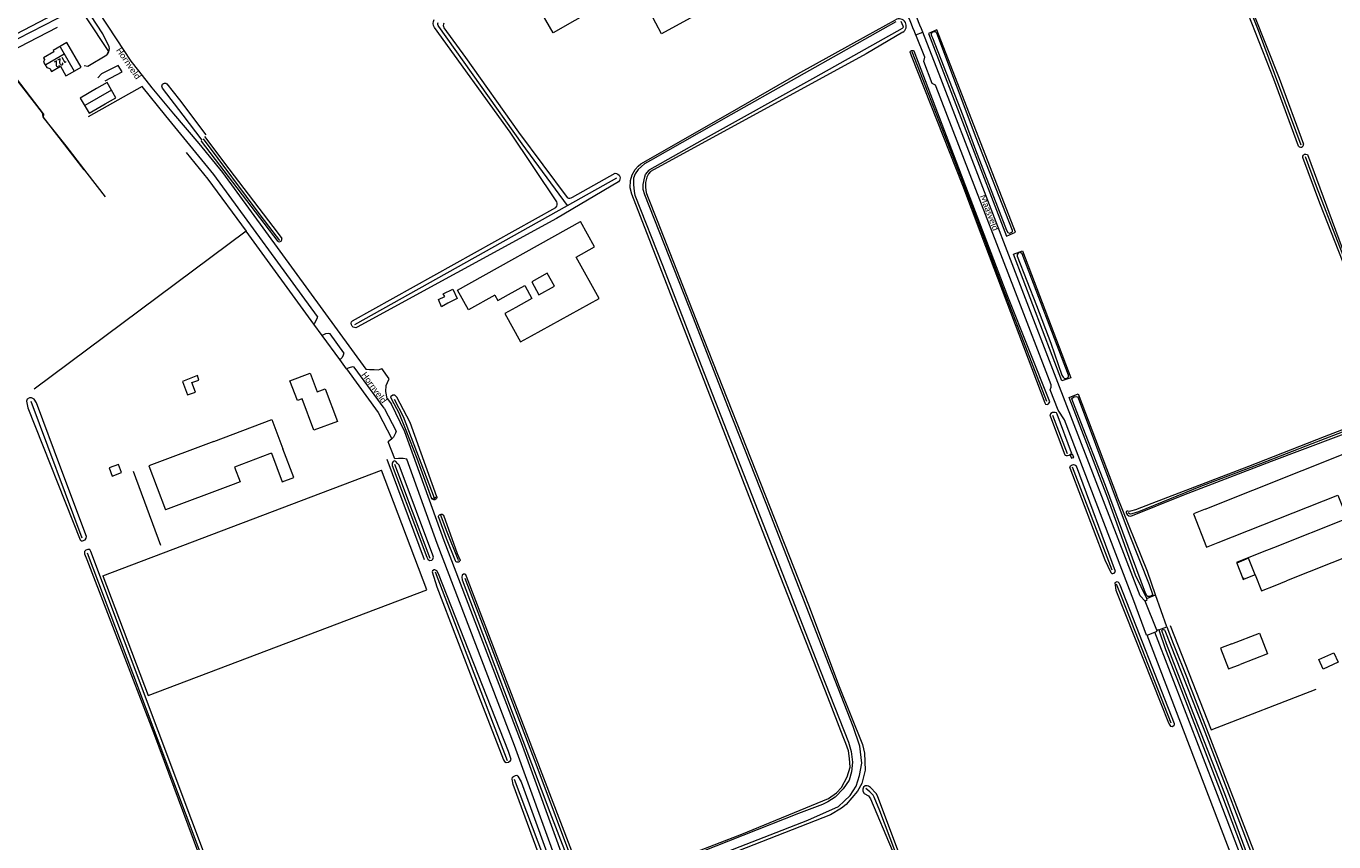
# Model space of a CAD drawing. Extents: x 177628 to 188968, y 384226 to 390673.
# Tile 294 of 393: x 184749 to 185276, y 386981 to 387310. Entities that reach past the tile are written whole.
import ezdxf

# ---------------------------------------------------------------- set-up
doc = ezdxf.new("R2010")
doc.units = 0
for name, color, linetype, lineweight in [('4502', 253, 'Continuous', 13), ('B-AF-HAAG-GD', 253, 'HAAG', 13), ('B-AF-RAST-GD', 253, 'HEKWERK', 13), ('B-GB-BOUW-GD', 14, 'Continuous', 13), ('B-GB-NOKL-GD', 14, 'Continuous', 13), ('B-TR-SLOO-GD', 253, 'Continuous', 13), ('B-VH-FPAD-GD', 8, 'Continuous', 13), ('B-VH-OVRG-GD', 8, 'Continuous', 13), ('B01_D', 14, 'Continuous', 9), ('B01_T', 14, 'Continuous', 9), ('B02_D', 14, 'Continuous', 9), ('B02_T', 14, 'Continuous', 9), ('B11_F', 14, 'Continuous', 9), ('B11_S', 14, 'Continuous', 9), ('B14_F', 14, 'Continuous', 9), ('B14_T', 14, 'Continuous', 9), ('T03_F', 253, 'Continuous', 9), ('T03_T', 253, 'Continuous', 9), ('T04_F', 253, 'HAAG', 9), ('T07_F', 253, 'Continuous', 9), ('T09_F', 253, 'Continuous', 9), ('T09_T', 253, 'Continuous', 9), ('T22_F', 253, 'Continuous', 9), ('V00_T', 8, 'Continuous', 9), ('V06_F', 8, 'Continuous', 9), ('V06_T', 8, 'Continuous', 9), ('W01_F', 253, 'Continuous', 9), ('Z06', 7, 'Continuous', 9)]:
    doc.layers.add(name, color=color, linetype=linetype, lineweight=lineweight)
doc.styles.add('Legend', font='calibri.ttf')
doc.styles.add('ROMANS', font='ROMANS.shx', dxfattribs={"oblique": 45})
doc.linetypes.add('HAAG', pattern='A,4,-1,[5,TOPOCAD.SHX,S=0.35,R=0,X=-0.35,Y=-0.35],-1', length=6)
doc.linetypes.add('HEKWERK', pattern='A,7,-1.5,[1,ProvNB.shx,S=0.75,R=0,X=0,Y=0],-1.5', length=10)

msp = doc.modelspace()

# ---------------------------------------------------------------- linework, layer by layer
at = {"layer": 'B-AF-HAAG-GD', "flags": 128}
for points in [[(184738.847, 387296.907), (184738.605, 387297.221), (184761.766, 387309.233)], [(184773.382, 387312.981), (184782.277, 387299.444), (184781.511, 387297.947)], [(184756.189, 387274.283), (184745.254, 387288.541), (184738.847, 387296.907)]]:
    msp.add_lwpolyline(points, dxfattribs=at)
at = {"layer": 'B-AF-RAST-GD', "flags": 128}
msp.add_lwpolyline([(184756.189, 387274.283), (184755.981, 387272.811), (184765.118, 387261.455), (184773.554, 387250.432), (184780.978, 387240.843)], dxfattribs=at)
at = {"layer": 'B-GB-BOUW-GD', "flags": 128}
for points in [[(184762.942, 387293.503), (184765.207, 387289.553), (184766.908, 387290.528), (184771.298, 387293.045), (184765.596, 387302.991), (184760.026, 387299.798), (184760.298, 387299.326), (184756.144, 387296.889), (184756.569, 387296.153), (184756.19, 387295.115), (184757.526, 387292.961), (184758.638, 387292.572), (184758.986, 387291.969), (184759.311, 387291.406), (184762.942, 387293.503), (184762.942, 387293.503)], [(184780.937, 387278.348), (184785.258, 387280.795), (184781.775, 387286.945), (184777.514, 387284.532), (184770.952, 387280.641), (184774.468, 387274.596), (184780.937, 387278.348), (184780.937, 387278.348)]]:
    msp.add_lwpolyline(points, close=True, dxfattribs=at)
at = {"layer": 'B-GB-NOKL-GD', "flags": 128}
for points in [[(184764.502, 387298.367), (184757.035, 387294.038)], [(184762.809, 387301.265), (184768.488, 387291.539)], [(184783.551, 387283.838), (184772.842, 387277.616)]]:
    msp.add_lwpolyline(points, dxfattribs=at)
at = {"layer": 'B-TR-SLOO-GD', "flags": 128}
msp.add_lwpolyline([(184819.987, 387263.672), (184812.332, 387273.772), (184804.042, 387284.605), (184803.746, 387285.506), (184804.01, 387286.287), (184804.395, 387286.588), (184804.904, 387286.712), (184805.392, 387286.629), (184805.828, 387286.417), (184810.948, 387280.007), (184821.489, 387265.881)], dxfattribs=at)
at = {"layer": 'B-VH-FPAD-GD', "flags": 128}
for points in [[(184625.519, 387250.859), (184627.575, 387251.778), (184639.731, 387257.031), (184662.118, 387266.929), (184680.426, 387275.219), (184683.369, 387276.602), (184684.428, 387277.099), (184703.001, 387285.825), (184729.768, 387298.82), (184745.032, 387306.42), (184760.719, 387314.595), (184768.316, 387318.337)], [(184627.371, 387249.532), (184628.38, 387249.988), (184640.494, 387255.21), (184662.969, 387265.127), (184681.148, 387273.395), (184684.192, 387274.827), (184703.81, 387284.056), (184730.719, 387297.078), (184745.891, 387304.655), (184761.705, 387312.71), (184765.201, 387314.563), (184770.627, 387317.439)]]:
    msp.add_lwpolyline(points, dxfattribs=at)
at = {"layer": 'B-VH-OVRG-GD', "flags": 128}
for points in [[(184772.497, 387293.757), (184774.004, 387293.544), (184781.693, 387298.132), (184782, 387298.53), (184782.285, 387299.006), (184782.426, 387299.346), (184782.597, 387299.974), (184782.686, 387300.586), (184782.599, 387301.248), (184780.06, 387306.482), (184775.145, 387313.965)], [(184778.1, 387315.463), (184785.407, 387304.522), (184788.499, 387299.807), (184791.338, 387295.525), (184794.412, 387291.605), (184799.729, 387284.756), (184808.511, 387274.257), (184818.652, 387262.406)], [(184781.001, 387287.601), (184787.825, 387291.193), (184786.192, 387293.776), (184779.524, 387290.443), (184777.964, 387288.85)], [(184816.198, 387260.164), (184805.404, 387273.535), (184795.81, 387285.351), (184774.131, 387273.125)]]:
    msp.add_lwpolyline(points, dxfattribs=at)
at = {"layer": 'B01_D', "linetype": 'Continuous'}
for points in [[(184863.432, 387169.886), (184866.282, 387162.331), (184869.495, 387163.544), (184874.422, 387150.487), (184865.024, 387146.941), (184860.232, 387159.606), (184858.371, 387158.902), (184855.367, 387166.843), (184863.432, 387169.886)], [(185234.499, 387060.955), (185245.596, 387065.253), (185248.836, 387056.883), (185237.741, 387052.59)]]:
    msp.add_lwpolyline(points, dxfattribs=at)
at = {"layer": 'B01_T', "linetype": 'Continuous'}
for points in [[(184937.848, 387201.235), (184927.256, 387195.428), (184922.815, 387203.374), (184972.225, 387230.989)], [(184937.848, 387201.235), (184938.997, 387199.158), (184943.377, 387201.582)], [(184946.26, 387196.328), (184941.878, 387193.909), (184948.14, 387182.561), (184952.52, 387184.978)], [(185234.499, 387060.955), (185229.833, 387059.15), (185233.069, 387050.781), (185237.741, 387052.59)]]:
    msp.add_lwpolyline(points, dxfattribs=at)
at = {"layer": 'B02_D', "linetype": 'Continuous'}
for points in [[(185223.67, 387115.093), (185281.947, 387138.308)], [(185228.891, 387101.69), (185277.17, 387120.789), (185280.906, 387111.394), (185251.186, 387099.574)], [(185306.61, 387121.609), (185311.907, 387108.288), (185256.412, 387086.224)]]:
    msp.add_lwpolyline(points, dxfattribs=at)
at = {"layer": 'B02_T', "linetype": 'Continuous'}
for points in [[(185000.322, 387315.145), (185046.32, 387340.4), (185049.303, 387334.956), (185051.066, 387335.926), (185052.748, 387332.862), (185004.832, 387306.489), (185000.322, 387315.145)], [(184980.367, 387336.421), (184988.401, 387322.56), (184961.351, 387306.882), (184953.317, 387320.742), (184980.367, 387336.421)], [(184824.69, 387142.384), (184848.096, 387151.227), (184852.54, 387139.466)], [(184847.861, 387137.697), (184847.063, 387137.396)], [(185170.138, 387137.191), (185169.39, 387136.9), (185169.896, 387135.595), (185170.626, 387135.879)], [(185170.626, 387135.879), (185170.829, 387135.958), (185170.322, 387137.263), (185170.138, 387137.191)], [(184831.391, 387124.708), (184805.289, 387114.832)], [(185223.67, 387115.093), (185219.01, 387113.279), (185224.23, 387099.873), (185228.891, 387101.69)], [(185251.186, 387099.574), (185246.642, 387097.767)], [(185246.642, 387097.767), (185236.308, 387093.657), (185236.397, 387093.434)], [(185243.782, 387088.72), (185241.154, 387095.326), (185236.397, 387093.434)], [(185236.397, 387093.434), (185238.884, 387087.18)], [(185243.782, 387088.72), (185239.378, 387086.968)], [(185243.782, 387088.72), (185246.365, 387082.227), (185251.94, 387084.445)], [(185239.378, 387086.968), (185239.237, 387087.321), (185238.884, 387087.18)], [(185238.884, 387087.18), (185239.024, 387086.828), (185239.378, 387086.968)], [(185251.94, 387084.445), (185256.412, 387086.224)]]:
    msp.add_lwpolyline(points, dxfattribs=at)
at = {"layer": 'B11_F', "linetype": 'Continuous'}
msp.add_lwpolyline([(184952.52, 387184.978), (184979.764, 387200.012), (184970.587, 387216.641), (184977.92, 387220.699), (184972.225, 387230.989)], dxfattribs=at)
at = {"layer": 'B11_S', "linetype": 'Continuous'}
for points in [[(184952.647, 387206.713), (184955.555, 387201.459), (184961.847, 387204.933), (184958.942, 387210.196), (184952.647, 387206.713)], [(184943.377, 387201.582), (184949.856, 387205.167), (184952.756, 387199.914), (184946.26, 387196.328)]]:
    msp.add_lwpolyline(points, dxfattribs=at)
at = {"layer": 'B14_F', "linetype": 'Continuous'}
for points in [[(184917.624, 387200.732), (184917.076, 387201.862), (184920.842, 387203.69), (184922.681, 387199.901), (184918.915, 387198.073)], [(184918.915, 387198.073), (184916.352, 387196.664), (184915.085, 387199.523), (184917.624, 387200.732)], [(184818.113, 387168.892), (184812.099, 387166.585), (184814.136, 387161.216), (184817.281, 387162.269), (184815.92, 387166.135), (184818.618, 387167.124), (184818.113, 387168.892)], [(184824.69, 387142.384), (184798.603, 387132.528), (184805.289, 387114.832)], [(184847.063, 387137.396), (184833.036, 387132.095), (184835.281, 387126.185), (184831.391, 387124.708)], [(184847.861, 387137.697), (184852.227, 387126.143), (184856.906, 387127.911), (184852.54, 387139.466)], [(184786.323, 387133.097), (184782.639, 387131.716), (184783.855, 387128.472), (184787.539, 387129.853), (184786.323, 387133.097)], [(185275.435, 387057.331), (185277.229, 387053.476), (185271.241, 387050.689), (185269.447, 387054.544), (185275.435, 387057.331)]]:
    msp.add_lwpolyline(points, dxfattribs=at)
at = {"layer": 'B14_T', "linetype": 'Continuous'}
for points in [[(184780.018, 387088.301), (184798.246, 387040.126), (184910.491, 387082.595), (184892.158, 387130.879)], [(184780.018, 387088.301), (184892.158, 387130.879)]]:
    msp.add_lwpolyline(points, dxfattribs=at)
at = {"layer": 'T03_F', "linetype": 'Continuous'}
msp.add_lwpolyline([(184772.536, 387251.761), (184772.511, 387251.744), (184755.988, 387273.169), (184755.718, 387274.746)], dxfattribs=at)
at = {"layer": 'T03_T', "linetype": 'Continuous'}
for points in [[(184813.511, 387258.69), (184822.309, 387248.062), (184837.692, 387227.002)], [(184864.923, 387189.668), (184837.692, 387227.002)], [(184875.376, 387175.337), (184868.257, 387185.097)], [(184878.079, 387171.63), (184890.886, 387154.072), (184896.323, 387143.496)]]:
    msp.add_lwpolyline(points, dxfattribs=at)
at = {"layer": 'T04_F', "linetype": 'HAAG'}
for points in [[(184755.718, 387274.746), (184744.241, 387289.635)], [(184837.692, 387227.002), (184752.371, 387163.452)], [(184909.504, 387094.655), (184894.542, 387135.177)], [(184792.233, 387130.415), (184803.273, 387100.561)], [(185209.588, 387068.333), (185226.123, 387026.29), (185268.356, 387042.681)]]:
    msp.add_lwpolyline(points, dxfattribs=at)
at = {"layer": 'T07_F', "linetype": 'Continuous'}
for points in [[(185221.822, 387366.02), (185244.994, 387308.027), (185262.161, 387261.808)], [(184967.108, 387237.45), (184948.867, 387262.296), (184915.26, 387309.436)], [(185159.986, 387158.487), (185142.803, 387202.891), (185126.251, 387246.672), (185105.825, 387299.245)], [(184820.376, 387264.244), (184843.578, 387233.083), (184851.094, 387223.319)], [(185263.922, 387257.067), (185268.338, 387245.177), (185295.572, 387174.717), (185303.076, 387155.641)], [(184967.108, 387237.45), (184986.938, 387248.561)], [(184881.431, 387189.442), (184967.108, 387237.45)], [(184771.73, 387103.441), (184751.179, 387158.44)], [(184897.291, 387159.425), (184900.967, 387152.501), (184913.35, 387119.725)], [(185168.352, 387137.357), (185162.435, 387152.834)], [(185303.076, 387155.641), (185298.004, 387153.565), (185266.653, 387141.379), (185245.986, 387133.355), (185221.903, 387124.248), (185196.844, 387114.069), (185194.253, 387113.196), (185193.636, 387113.17), (185193.196, 387113.298), (185192.663, 387113.681)], [(184911.809, 387095.221), (184897.54, 387133.076)], [(185186.229, 387090.596), (185170.382, 387132.047)], [(184913.35, 387119.725), (184913.645, 387118.946)], [(184915.875, 387113.042), (184918.521, 387106.039), (184922.872, 387095.045)], [(184823.897, 386964.527), (184792.171, 387049.052), (184773.857, 387097.369)], [(184922.872, 387095.045), (184923.043, 387094.499)], [(184942.921, 387013.837), (184913.9, 387089.808)], [(184925.767, 387087.318), (184954.694, 387011.465), (184969.865, 386970.97), (184971.5, 386966.69)], [(185210.084, 387028.995), (185190.323, 387079.315), (185188.061, 387084.966)], [(184962.453, 386961.829), (184945.677, 387006.204)], [(185166.784, 386799.08), (185118.755, 386924.739), (185092.762, 386993.639), (185090.5, 386999.197), (185090.093, 386999.93), (185088.793, 387001.344), (185087.099, 387002.704)]]:
    msp.add_lwpolyline(points, dxfattribs=at)
at = {"layer": 'T07_F', "linetype": 'Continuous', "extrusion": (0, 0, -1)}
msp.add_arc((-184916.45, 387310.453), 1.566, 319.47657, 25.32969, dxfattribs=at)
at = {"layer": 'T09_F', "linetype": 'Continuous'}
for points in [[(185261.315, 387261.258), (185251.328, 387288.228), (185235.067, 387329.784), (185221.359, 387365.183), (185220.672, 387366.837), (185221.399, 387367.462), (185222.177, 387367.407), (185222.607, 387366.442), (185253.515, 387288.707), (185263.35, 387262.128)], [(184962.735, 387238.875), (184943.942, 387266.939), (184913.54, 387309.099)], [(184917.28, 387308.958), (184926.028, 387296.953), (184947.392, 387266.963), (184966.97, 387240.629)], [(184995.48, 387253.201), (184996.517, 387254.13), (185032.52, 387274.745), (185059.762, 387290.405), (185087.471, 387305.781)], [(185087.321, 387298.503), (185000.408, 387251.05), (184999.709, 387250.194), (184999.006, 387248.776), (184998.484, 387246.608), (184998.508, 387244.661), (184998.661, 387242.638), (184999.269, 387241.21), (185003.186, 387231.428), (185019.95, 387188.544), (185048.557, 387116.123), (185064.109, 387076.562), (185076.34, 387043.765), (185085.831, 387020.35), (185086.573, 387016.843), (185086.88, 387010.045), (185085.587, 387004.699), (185083.785, 387001.53), (185079.252, 386996.133), (185077.407, 386994.667), (185072.951, 386992.06), (184976.574, 386954.303)], [(185104.945, 387298.961), (185105.336, 387297.763), (185126.101, 387245.627), (185133.391, 387225.943), (185159.147, 387157.906), (185159.517, 387157.341), (185160.115, 387157.262), (185160.642, 387157.52), (185161.172, 387158.34), (185144.249, 387200.796), (185106.601, 387299.496)], [(184850.56, 387222.877), (184819.782, 387263.28), (184819.696, 387263.396)], [(184820.986, 387265.14), (184830.756, 387252.139), (184850.637, 387226.113), (184852.098, 387224.15)], [(185261.315, 387261.258), (185261.718, 387260.968), (185262.103, 387260.881), (185262.47, 387260.888), (185262.856, 387261.129), (185263.117, 387261.414), (185263.27, 387261.736), (185263.35, 387262.128)], [(185262.98, 387256.762), (185263.049, 387257.256), (185263.261, 387257.673), (185263.692, 387258.025), (185264.237, 387258.136), (185264.891, 387257.963)], [(185301.945, 387156.648), (185292.749, 387179.962), (185269.807, 387238.326), (185262.98, 387256.762)], [(185264.891, 387257.963), (185281.129, 387214.078), (185302.325, 387158.572), (185318.502, 387118.809), (185325.894, 387101.237), (185337.242, 387069.981)], [(184997.462, 386968.942), (185037.265, 386984.193), (185072.137, 386998.562), (185075.392, 387000.86), (185077.281, 387003.093), (185079.652, 387007.289), (185080.785, 387011.25), (185080.604, 387014.658), (185080.102, 387017.77), (185079.15, 387020.754), (185077.99, 387023.496), (185071.815, 387039.398), (185045.527, 387106.335), (184992.908, 387241.912), (184992.272, 387244.538), (184992.48, 387247.438), (184993.134, 387249.811), (184994.329, 387251.937), (184995.48, 387253.201)], [(184987.566, 387246.955), (184962.639, 387232.184), (184882.433, 387188.36)], [(184969.032, 387240.691), (184986.222, 387250.363)], [(184880.485, 387191.006), (184962.404, 387236.567)], [(184850.56, 387222.877), (184851.159, 387222.792), (184851.787, 387223.057), (184852.131, 387223.584), (184852.098, 387224.15)], [(184763.189, 387131.698), (184753.274, 387157.948), (184752.341, 387159.426), (184751.373, 387159.988), (184750.512, 387159.911), (184749.565, 387159.446), (184749.254, 387158.671), (184749.872, 387155.863), (184770.863, 387102.826), (184771.248, 387102.324), (184771.915, 387102.374), (184772.862, 387102.839), (184773.338, 387103.419), (184773.399, 387104.14), (184763.189, 387131.698)], [(184914.527, 387120.118), (184903.757, 387150.078), (184898.385, 387160.273), (184897.618, 387161.089), (184896.734, 387161.021), (184895.809, 387160.292), (184896.208, 387159.48), (184899.148, 387153.865), (184901.968, 387147), (184906.375, 387135.597), (184912.348, 387119.391)], [(185301.945, 387156.648), (185301.789, 387156.058), (185301.359, 387155.674), (185299.878, 387155.076), (185271.59, 387144.299), (185241.17, 387132.281), (185202.242, 387117.389), (185195.628, 387114.789), (185193.648, 387114.258), (185193.092, 387114.218), (185192.532, 387114.344), (185192.187, 387114.263), (185191.935, 387114.032), (185191.942, 387113.626), (185192.299, 387112.999), (185193.001, 387112.484), (185193.772, 387112.316), (185215.092, 387120.939), (185250.473, 387134.475), (185289.927, 387149.391), (185301.911, 387154.237), (185302.347, 387154.29), (185302.894, 387154.242)], [(185169.898, 387137.837), (185164.149, 387153.311), (185163.854, 387153.912), (185163.331, 387154.029), (185162.32, 387153.998), (185161.531, 387153.705), (185161.153, 387153.146), (185161.408, 387152.245), (185167.211, 387137.003)], [(184907.328, 387103.966), (184910.422, 387095.79), (184910.842, 387094.935), (184911.52, 387094.419), (184912.402, 387094.64), (184912.917, 387095.034), (184913.064, 387095.743), (184912.9, 387096.653), (184899.3, 387132.856), (184898.651, 387133.458), (184897.919, 387134.372), (184897.409, 387134.546), (184896.953, 387134.322), (184896.522, 387133.615), (184896.43, 387132.65), (184907.328, 387103.966)], [(185169.209, 387131.755), (185183.308, 387094.721)], [(185183.308, 387094.721), (185185.705, 387089.648), (185186.114, 387089.196), (185186.6, 387089.155), (185187.127, 387089.413), (185187.655, 387090.046), (185171.908, 387132.428)], [(184912.348, 387119.391), (184913.35, 387119.725)], [(184913.35, 387119.725), (184914.527, 387120.118)], [(184915.12, 387111.87), (184918.248, 387103.385), (184921.9, 387094.453)], [(184923.869, 387094.748), (184922.803, 387097.096), (184917.226, 387112.611)], [(184835.83, 386929.85), (184840.506, 386916.241), (184841.065, 386912.989), (184841.695, 386911.707), (184842.387, 386911.424), (184843.053, 386911.475), (184843.471, 386911.611), (184843.972, 386911.857), (184843.952, 386912.884), (184842.903, 386917.556), (184775.143, 387098.105), (184774.76, 387098.885), (184774.039, 387098.946), (184773.232, 387098.618), (184772.672, 387098.067), (184772.638, 387097.151), (184773.621, 387094.868), (184790.84, 387049.937), (184800.896, 387024.102), (184821.997, 386967.039), (184822.017, 386966.011), (184821.709, 386965.653), (184821.041, 386965.324), (184708.064, 386925.824)], [(184921.9, 387094.453), (184921.991, 387094.182)], [(184930.281, 387042.562), (184941.353, 387014.246), (184941.717, 387013.504), (184942.339, 387013.102), (184943.278, 387013.209), (184944.135, 387013.913), (184944.365, 387014.309), (184943.337, 387017.555), (184915.195, 387089.145), (184914.465, 387090.343), (184913.672, 387090.661), (184913.388, 387090.663), (184912.788, 387090.298), (184912.643, 387089.873), (184914.446, 387083.895), (184930.281, 387042.562)], [(184959.989, 386993.162), (184970.174, 386966.629), (184970.832, 386966.036), (184971.493, 386965.81), (184972.118, 386965.842), (184972.892, 386965.947), (184973.453, 386967.231), (184971.273, 386971.111), (184926.417, 387088.054), (184926.127, 387088.645), (184925.724, 387088.905), (184925.172, 387088.909), (184924.691, 387088.581), (184924.464, 387087.737), (184924.64, 387086.631), (184934.281, 387061.207), (184959.989, 386993.162)], [(185206.099, 387036.141), (185208.674, 387029.757), (185209.264, 387028.555), (185209.82, 387027.802), (185210.381, 387027.61), (185211.132, 387027.979), (185211.359, 387028.277), (185211.437, 387028.689), (185189.525, 387084.528), (185189.156, 387085.28), (185188.672, 387085.695), (185188.224, 387085.848), (185187.322, 387085.406), (185187.788, 387082.556), (185206.099, 387036.141)], [(184960.618, 386962.389), (184959.138, 386966.248), (184945.238, 387004.215), (184944.772, 387006.462), (184944.891, 387007.228), (184945.376, 387007.537), (184946.088, 387007.816), (184946.657, 387007.954), (184947.024, 387007.639), (184948.428, 387005.356), (184963.627, 386963.543)], [(185100.455, 386976.799), (185091.897, 386999.74), (185091.36, 387000.642), (185089.074, 387003.018), (185088.198, 387003.567), (185087.694, 387003.739), (185086.814, 387003.727), (185086.173, 387003.132), (185085.887, 387002.386), (185085.956, 387001.58), (185086.493, 387000.678), (185088.189, 386999.692), (185088.985, 386998.45), (185097.748, 386977.848)]]:
    msp.add_lwpolyline(points, dxfattribs=at)
at = {"layer": 'T09_F', "linetype": 'Continuous', "extrusion": (0, 0, -1)}
for centre, radius, start, end in [((-184916.128, 387310.771), 3.081, 327.12658, 28.34329), ((-185105.867, 387298.937), 0.923, 1.5134, 142.67867), ((-184986.313, 387248.43), 1.935, 87.30715, 229.64765), ((-184881.663, 387189.833), 1.662, 242.39406, 44.88453), ((-185168.286, 387138.286), 1.674, 195.56519, 309.94787), ((-185170.686, 387131.579), 1.488, 6.77793, 145.21952), ((-184913.319, 387120.109), 1.208, 254.34761, 323.52652), ((-184913.319, 387120.109), 1.208, 179.56878, 254.35851), ((-184916.273, 387111.956), 1.156, 355.71683, 69.86227), ((-184916.273, 387111.956), 1.156, 69.87531, 145.51244), ((-184922.823, 387094.819), 1.048, 183.88724, 322.56878)]:
    msp.add_arc(centre, radius, start, end, dxfattribs=at)
at = {"layer": 'T09_F', "linetype": 'Continuous'}
for centre, radius, start, end in [((184919.019, 387309.836), 1.948, 149.71663, 206.77279), ((184967.957, 387242.127), 1.794, 236.62488, 306.81961), ((184960.97, 387237.95), 1.992, 316.02675, 27.6505)]:
    msp.add_arc(centre, radius, start, end, dxfattribs=at)
at = {"layer": 'T09_T', "linetype": 'Continuous'}
for points in [[(185087.471, 387305.781), (185099.065, 387312.224)], [(185101.979, 387307.134), (185087.321, 387298.503)], [(185143.693, 387225.09), (185147.42, 387226.66), (185115.77, 387308.12), (185112.3, 387306.61), (185143.693, 387225.09)], [(185146.529, 387217.843), (185150.25, 387219.21), (185169.61, 387168.05), (185166.03, 387166.74), (185146.529, 387217.843)], [(185168.955, 387160.051), (185172.59, 387161.54), (185188.07, 387120.91)], [(185184.473, 387119.52), (185168.955, 387160.051)], [(185200.224, 387079.132), (185195.697, 387088.561), (185184.473, 387119.52)], [(185203.789, 387080.576), (185200.45, 387090.058), (185188.07, 387120.91)], [(185205.125, 387066.581), (185207.696, 387058.582), (185214.186, 387042.056)], [(185208.329, 387067.708), (185210.849, 387061.036), (185216.922, 387046.052)], [(185230.23, 387000.415), (185244.71, 386962.37), (185248.56, 386964.01), (185216.922, 387046.052)], [(185214.186, 387042.056), (185230.23, 387000.415)]]:
    msp.add_lwpolyline(points, dxfattribs=at)
msp.add_arc((185100.49, 387309.661), 2.933, 300.51275, 119.0691, dxfattribs=at)
at = {"layer": 'T22_F', "linetype": 'Continuous'}
for points in [[(184868.257, 387185.097), (184864.923, 387189.668)], [(184878.079, 387171.63), (184875.376, 387175.337)], [(184895.334, 387167.617), (184892.313, 387171.761)], [(184897.505, 387135.378), (184894.93, 387142.204)], [(185208.329, 387067.708), (185203.789, 387080.576)]]:
    msp.add_lwpolyline(points, dxfattribs=at)
at = {"layer": 'V00_T', "linetype": 'Continuous'}
for points in [[(185107.327, 387306.08), (185107.261, 387306.055)], [(185107.327, 387306.08), (185110.051, 387307.16)], [(185161.684, 387165.249), (185147.361, 387202.464), (185130.721, 387245.59), (185115.503, 387285.146), (185115.182, 387285.801), (185113.896, 387286.573), (185110.535, 387295.42), (185110.83, 387297.074), (185107.327, 387306.08)], [(185199.629, 387078.13), (185197.497, 387080.227), (185164.448, 387166.165), (185150.061, 387203.504), (185133.523, 387246.374), (185117.348, 387288.557), (185110.051, 387307.16)], [(185200.321, 387064.429), (185200.123, 387064.353), (185194.962, 387078.252), (185187.822, 387097.2), (185167.097, 387151.044), (185164.483, 387154.925), (185161.339, 387163.197), (185161.727, 387164.184)], [(185199.629, 387078.13), (185200.385, 387078.743), (185200.224, 387079.132)], [(185204.21, 387066.341), (185199.629, 387078.13)], [(185200.224, 387079.132), (185203.789, 387080.576)], [(185204.21, 387066.341), (185205.081, 387066.659), (185205.125, 387066.581)], [(185205.125, 387066.581), (185208.329, 387067.708)], [(185200.321, 387064.429), (185203.418, 387065.621)], [(185203.418, 387065.621), (185204.345, 387065.978), (185204.21, 387066.341)]]:
    msp.add_lwpolyline(points, dxfattribs=at)
for centre, radius, start, end in [((184472.648, 387053.143), 683.153, 21.728744, 23.804477), ((184447.083, 387042.313), 713.912, 21.776059, 23.732048), ((185159.891, 387164.643), 1.893, 345.95801, 18.66618)]:
    msp.add_arc(centre, radius, start, end, dxfattribs=at)
at = {"layer": 'V06_F', "linetype": 'Continuous'}
for points in [[(184866.416, 387192.711), (184866.11, 387191.72), (184865.294, 387190.076), (184864.923, 387189.668)], [(184871.516, 387185.719), (184870.759, 387185.862), (184869.64, 387185.737), (184868.257, 387185.097)], [(184877.059, 387178.12), (184876.797, 387177.15), (184876.298, 387176.234), (184875.744, 387175.56), (184875.376, 387175.337)], [(184881.254, 387172.369), (184880.556, 387172.378), (184879.209, 387172.045), (184878.079, 387171.63)], [(184885.88, 387171.563), (184887.425, 387171.394), (184889.226, 387171.339), (184890.924, 387171.238), (184892.313, 387171.761)], [(184894.502, 387159.736), (184894, 387162.513), (184894.106, 387164.887), (184895.143, 387167.37), (184895.334, 387167.617)], [(185208.23, 386345.02), (185182.167, 386411.462), (185159.568, 386472.301), (185133.364, 386539.392), (185101.708, 386619.984), (185082.373, 386670.855), (185056.863, 386735.25), (185046.289, 386762.197), (185022.168, 386828.897), (184993.619, 386901.958), (184972.208, 386955.987), (184948.533, 387021.053), (184917.426, 387102.349), (184901.621, 387146.313), (184896.205, 387157.4)], [(184893.31, 387155.84), (184898.118, 387146.562), (184897.772, 387145.66), (184896.961, 387144.125), (184896.323, 387143.496)], [(184896.323, 387143.496), (184894.93, 387142.204)], [(185198.791, 386344.999), (185201.795, 386345.397), (185202.32, 386345.66), (185203.501, 386346.58), (185203.895, 386347.542), (185203.894, 386348.855), (185179.367, 386410.386), (185156.764, 386471.233), (185130.57, 386538.298), (185098.91, 386618.902), (185079.577, 386669.769), (185054.073, 386734.15), (185043.481, 386761.139), (185019.36, 386827.841), (184990.827, 386900.86), (184969.404, 386954.921), (184945.723, 387020.003), (184914.614, 387101.305), (184902.406, 387135.262), (184900.975, 387135.479), (184898.989, 387135.502), (184897.505, 387135.378)]]:
    msp.add_lwpolyline(points, dxfattribs=at)
at = {"layer": 'V06_T', "linetype": 'Continuous'}
for points in [[(184818.627, 387262.383), (184828.165, 387250.73), (184885.88, 387171.563)], [(184866.416, 387192.711), (184824.74, 387249.85), (184816.197, 387260.163)], [(184877.059, 387178.12), (184871.516, 387185.719)], [(184893.31, 387155.84), (184881.254, 387172.369)], [(184894.502, 387159.736), (184896.205, 387157.4)], [(185286.815, 386838.414), (185225.12, 386999.78), (185200.321, 387064.429)], [(185289.819, 386839.561), (185228.665, 387000.075), (185203.418, 387065.621)]]:
    msp.add_lwpolyline(points, dxfattribs=at)
at = {"layer": 'W01_F', "linetype": 'Continuous'}
for points in [[(185099.242, 387311.381), (185081.38, 387301.261), (185032.79, 387273.938), (185000.425, 387255.481), (184998.066, 387254.233), (184996.793, 387253.157), (184995.446, 387251.866), (184994.259, 387250.157), (184993.613, 387248.354), (184993.613, 387245.877), (184993.864, 387243.074), (184994.142, 387241.499), (185005.344, 387213.362), (185020.904, 387172.956), (185050.436, 387097.397), (185068.892, 387049.902)], [(185026.177, 386975.301), (185063.847, 386989.923), (185076.089, 386995.438), (185078.455, 386997.59), (185080.893, 386999.868), (185083.198, 387003.612), (185084.603, 387007.813), (185085.579, 387012.886), (185084.671, 387019.689), (185081.981, 387027.645), (185072.416, 387052.353), (185046.984, 387117.451), (185031.54, 387156.429), (185017.753, 387192.032), (184998.156, 387241.669), (184997.521, 387243.788), (184997.517, 387245.813), (184998.172, 387248.881), (184998.468, 387249.837), (184999.891, 387251.616), (185000.183, 387251.94), (185021.347, 387263.861), (185067.067, 387289.235), (185101.88, 387308.759), (185102.263, 387309.262), (185102.229, 387309.606), (185101.394, 387311.492)], [(185126.221, 387273.704), (185131.327, 387259.846), (185143.798, 387227.527), (185144.308, 387226.594), (185144.945, 387226.238), (185145.152, 387226.237), (185145.898, 387226.603), (185146.107, 387226.911), (185146.152, 387227.345), (185131.589, 387264.658), (185115.718, 387306.732), (185115.473, 387307.127), (185115.041, 387307.378), (185114.524, 387307.381), (185114.131, 387307.24), (185113.758, 387307.056), (185113.404, 387306.728), (185113.379, 387306.15), (185113.664, 387305.466), (185113.949, 387304.886), (185126.221, 387273.704)], [(185161.606, 387182.03), (185166.078, 387169.044), (185166.568, 387168.255), (185167.039, 387167.715), (185167.825, 387167.792), (185168.363, 387167.953), (185168.739, 387168.446), (185168.723, 387169.107), (185150.008, 387217.917), (185149.536, 387218.354), (185149.208, 387218.604), (185148.607, 387218.361), (185148.085, 387217.641), (185148.081, 387217.022), (185155.87, 387197.173), (185161.606, 387182.03)], [(185183.564, 387124.624), (185172.714, 387152.593), (185170.078, 387159.533), (185170.329, 387159.965), (185171.034, 387160.311), (185171.779, 387160.471), (185172.275, 387160.405), (185172.54, 387159.969), (185193.091, 387105.114), (185201.145, 387084.83), (185202.543, 387080.936), (185202.622, 387080.564), (185201.792, 387080.053), (185201.151, 387079.893), (185200.676, 387079.917), (185200.183, 387080.396), (185199.694, 387081.287), (185183.564, 387124.624)], [(185219.822, 387030.754), (185208.183, 387060.959), (185206.235, 387066.25), (185206.444, 387066.558), (185206.981, 387066.616), (185207.332, 387066.531), (185207.536, 387066.22), (185222.937, 387027.24), (185246.436, 386965.959), (185247.025, 386964.55), (185246.772, 386963.808), (185246.15, 386963.503), (185245.716, 386963.547), (185245.244, 386963.984), (185244.776, 386964.938), (185231.668, 387000.546), (185219.822, 387030.754)], [(185068.892, 387049.902), (185080.127, 387021.331), (185081.275, 387017.527), (185081.822, 387013.293), (185081.342, 387009.41), (185080.396, 387006.018), (185078.038, 387002.474), (185074.779, 386999.208), (185071.836, 386997.313), (185069.695, 386996.171), (185060.088, 386992.535), (184992.812, 386966.035), (184976.1, 386959.72), (184974.863, 386958.753), (184974.534, 386958.231), (184975.193, 386956.889)]]:
    msp.add_lwpolyline(points, dxfattribs=at)

# ---------------------------------------------------------------- texts
at = {"layer": '4502', "style": 'ROMANS', "width": 0.68}
msp.add_text('122', height=2.5, rotation=210.59287, dxfattribs=at).set_placement((184764.427, 387297.424, 27.215))
at = {"layer": 'Z06', "style": 'Legend'}
msp.add_text('Hornveld', height=2.5, rotation=304.29501, dxfattribs=at).set_placement((184785.305, 387299.904))
at = {"layer": 'Z06', "linetype": 'Continuous', "style": 'Legend'}
for s, rotation, p in [('Maasveld', 290.79073, (185133.005, 387241.211)), ('Hornveld', 306.09057, (184883.99, 387169.2))]:
    msp.add_text(s, height=2.5, rotation=rotation, dxfattribs=at).set_placement(p)

doc.saveas('drawing.dxf')
